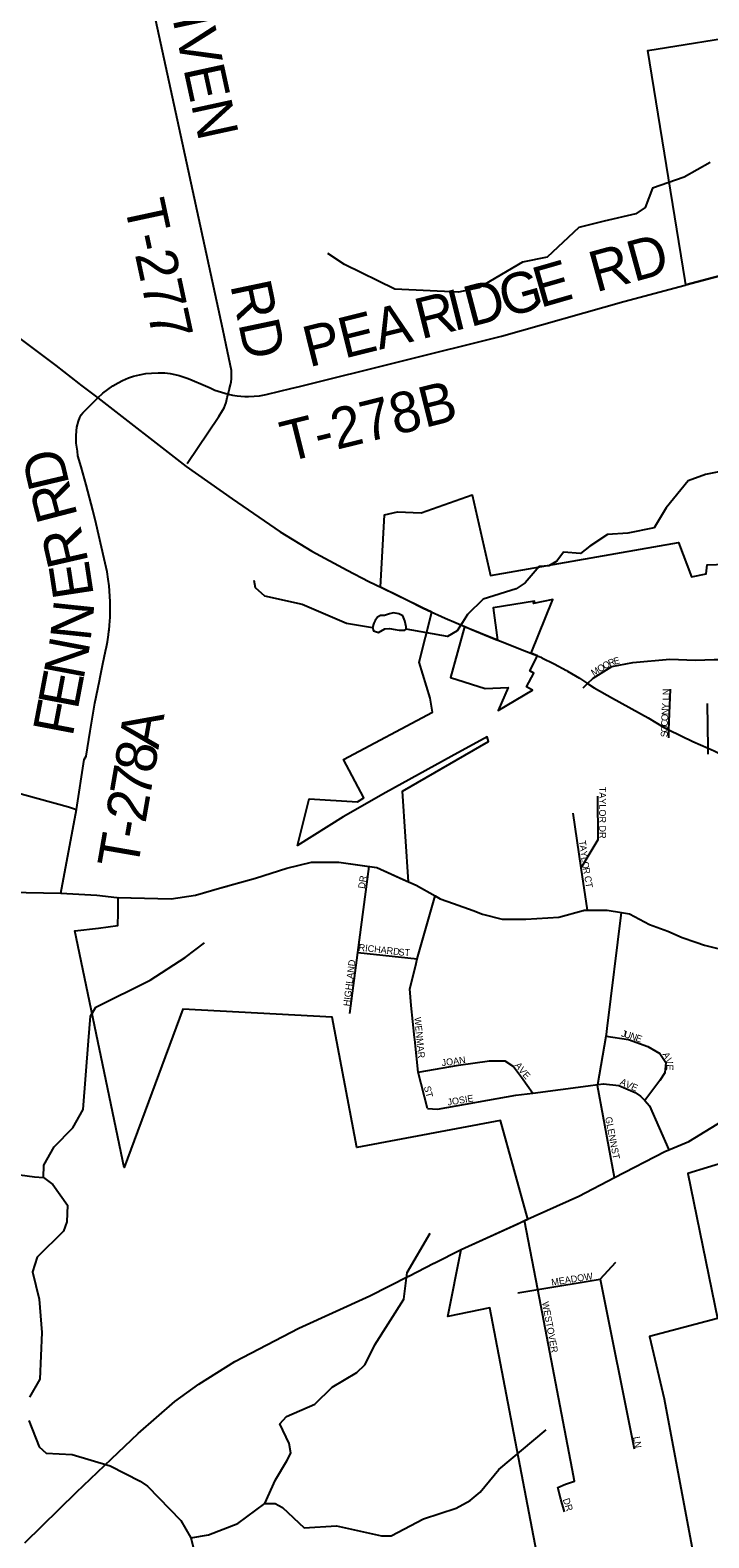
# Model space of a CAD drawing. Extents: x 1525783 to 1900577, y 218250 to 627376.
# Drawn here: x 1644767 to 1649774, y 435875 to 446999 of the extents above; entities that cross this region are included whole.
import ezdxf

# ---------------------------------------------------------------- set-up
doc = ezdxf.new("R2010")
doc.units = 0
for name, color, linetype in [('GM_X_City_Street', 7, 'Continuous'), ('GM_X_City_Street_Text', 7, 'Continuous'), ('GM_X_Corporation', 7, 'Continuous'), ('GM_X_Minor_Lake', 7, 'Continuous'), ('GM_X_Minor_River', 7, 'Continuous'), ('GM_X_State_Route', 7, 'Continuous'), ('GM_X_Township_Road', 7, 'Continuous'), ('GM_X_Township_Road_Text', 7, 'Continuous'), ('GM_X_US_Route', 7, 'Continuous')]:
    doc.layers.add(name, color=color, linetype=linetype)

msp = doc.modelspace()

# ---------------------------------------------------------------- linework, layer by layer
at = {"layer": 'GM_X_City_Street'}
for points in [[(1648848, 442146), (1648880, 442178), (1648920, 442219), (1649059, 442304), (1649214, 442333), (1649487, 442358), (1649676, 442351), (1649813, 442355), (1649921, 442356), (1649991, 442362), (1650072, 442365), (1650170, 442372), (1650267, 442399), (1650406, 442466), (1650492, 442502), (1650569, 442519), (1650637, 442510), (1650751, 442483), (1650873, 442454), (1651002, 442441)], [(1649478, 441778), (1649480, 441837), (1649491, 442137)], [(1649770, 441658), (1649769, 441701), (1649764, 442032)], [(1648833, 440819), (1648957, 441028), (1648954, 441347)], [(1648880, 440506), (1648833, 440819), (1648773, 441223)], [(1647125, 439744), (1647184, 440195), (1647267, 440829)], [(1647614, 440112), (1647623, 440147), (1647756, 440612)], [(1649024, 439633), (1649024, 439634), (1649129, 440489)], [(1647184, 440195), (1647623, 440147)], [(1647605, 439553), (1647603, 439567), (1647577, 439802), (1647568, 439925), (1647614, 440111), (1647614, 440112)], [(1647699, 439044), (1647629, 439310), (1647605, 439553), (1647605, 439553)], [(1649078, 438534), (1648953, 439212), (1648954, 439219), (1649016, 439576), (1649019, 439588), (1649024, 439633)], [(1649016, 439576), (1649181, 439551), (1649323, 439501), (1649413, 439448), (1649456, 439382), (1649450, 439307), (1649413, 439249), (1649301, 439102)], [(1647629, 439310), (1647927, 439362), (1648156, 439394), (1648270, 439395), (1648332, 439354), (1648392, 439273), (1648475, 439157)], [(1647699, 439044), (1647771, 439038), (1648350, 439141), (1648475, 439157), (1648885, 439210), (1648954, 439219), (1648997, 439225), (1649110, 439212), (1649230, 439161), (1649271, 439134), (1649301, 439102), (1649337, 439063), (1649480, 438738)], [(1648710, 436068), (1648683, 436161), (1648659, 436246), (1648716, 436272), (1648784, 436294), (1648765, 436385), (1648512, 437708), (1648414, 438216)], [(1648972, 437784), (1649088, 437908)], [(1648365, 437683), (1648512, 437708), (1648972, 437784), (1649222, 436531)]]:
    msp.add_lwpolyline(points, dxfattribs=at)
at = {"layer": 'GM_X_Corporation'}
for points in [[(1650179, 445272), (1649605, 445120), (1649599, 445152), (1649324, 446850), (1650090, 446973)], [(1648549, 435531), (1648159, 437572), (1647849, 437507), (1647947, 438003), (1648438, 438226), (1648238, 438954), (1647176, 438755), (1646996, 439716), (1645894, 439776), (1645460, 438608), (1645095, 440355), (1645272, 440374), (1645414, 440394), (1645415, 440486), (1645417, 440600), (1645611, 440594), (1645808, 440590), (1645987, 440618), (1646164, 440668), (1646429, 440742), (1646661, 440817), (1646842, 440861), (1647045, 440861), (1647325, 440820), (1647558, 440715), (1647513, 441385), (1648149, 441752), (1648139, 441786), (1647872, 441641), (1647391, 441375), (1647075, 441196), (1646740, 440983), (1646826, 441329), (1647182, 441305), (1647229, 441336), (1647079, 441618), (1647734, 441967), (1647719, 442070), (1647638, 442336), (1647731, 442705), (1647661, 442737), (1647351, 442890), (1647380, 443424), (1647477, 443445), (1647652, 443439), (1648029, 443572), (1648163, 442975), (1649550, 443218), (1649647, 442965), (1649754, 442989), (1649763, 443055), (1650513, 443081)], [(1651236, 435730), (1651422, 436242), (1651277, 436352), (1650396, 436033), (1650453, 436540), (1650372, 436524), (1650643, 438043), (1650398, 438094), (1650483, 438575), (1650353, 438585), (1650162, 438452), (1650161, 438394), (1649969, 438373), (1649910, 438652), (1649619, 438563), (1649837, 437494), (1649337, 437360), (1649445, 436900), (1649655, 435772)]]:
    msp.add_lwpolyline(points, dxfattribs=at)
msp.add_lwpolyline([(1647972, 442598), (1647868, 442222), (1648125, 442143), (1648294, 442150), (1648219, 441979), (1648473, 442129), (1648428, 442153), (1648482, 442256), (1648453, 442272), (1648511, 442382), (1648462, 442403), (1648622, 442798), (1648481, 442770), (1648488, 442786), (1648183, 442737), (1648216, 442499)], close=True, dxfattribs=at)
at = {"layer": 'GM_X_Minor_Lake'}
for points in [[(1647541, 442597), (1647531, 442641), (1647516, 442678), (1647488, 442694), (1647448, 442699), (1647418, 442693), (1647380, 442680), (1647352, 442680), (1647330, 442668), (1647312, 442644), (1647303, 442624), (1647293, 442593), (1647299, 442568), (1647336, 442556), (1647383, 442581), (1647417, 442585), (1647460, 442576), (1647490, 442572)], [(1647490, 442572), (1647532, 442573), (1647540, 442580), (1647541, 442597)]]:
    msp.add_lwpolyline(points, dxfattribs=at)
at = {"layer": 'GM_X_Minor_River'}
for points in [[(1649784, 446022), (1649593, 445915), (1649358, 445834), (1649304, 445690), (1649236, 445645), (1649003, 445590), (1648815, 445544), (1648581, 445325), (1648400, 445287), (1648076, 445097), (1647928, 445067), (1647457, 445088), (1647086, 445271), (1646963, 445352)], [(1650271, 443823), (1649750, 443720)], [(1649750, 443720), (1649622, 443673), (1649460, 443475), (1649370, 443328), (1649176, 443287), (1649026, 443279), (1648897, 443192), (1648826, 443139), (1648702, 443147), (1648653, 443081), (1648593, 443048), (1648523, 443043), (1648420, 442922), (1648353, 442877), (1648109, 442800), (1647993, 442689), (1647957, 442630), (1647916, 442568), (1647845, 442525), (1647540, 442580)], [(1646418, 442940), (1646428, 442888), (1646495, 442825), (1646774, 442764), (1647100, 442623), (1647293, 442593)], [(1644866, 438534), (1644867, 438626), (1644943, 438761), (1645082, 438901), (1645158, 439036), (1645196, 439542), (1645213, 439724), (1645251, 439790), (1645651, 439991), (1645911, 440156), (1646052, 440266)], [(1644599, 438565), (1644798, 438538), (1644866, 438534), (1644935, 438483), (1645041, 438329), (1645037, 438207), (1645013, 438139), (1644818, 437947), (1644785, 437838), (1644832, 437637), (1644853, 437390), (1644839, 437046), (1644761, 436913)], [(1645951, 435876), (1646083, 435897), (1646299, 435980), (1646499, 436128), (1646577, 436303), (1646661, 436444), (1646690, 436499), (1646677, 436570), (1646610, 436717), (1646657, 436770), (1646868, 436861), (1646995, 436986), (1647177, 437096), (1647235, 437151), (1647272, 437223), (1647309, 437298), (1647523, 437636), (1647549, 437832), (1647717, 438124)], [(1644757, 436741), (1644833, 436546), (1644884, 436501), (1645076, 436491), (1645358, 436407), (1645578, 436294), (1645632, 436257), (1645878, 436004), (1645951, 435876), (1645991, 435720)], [(1646499, 436128), (1646575, 436129), (1646629, 436100), (1646788, 435948), (1647026, 435964), (1647359, 435890), (1647431, 435889), (1647668, 436016), (1647909, 436095), (1648014, 436150), (1648086, 436211), (1648224, 436379), (1648573, 436671)]]:
    msp.add_lwpolyline(points, dxfattribs=at)
at = {"layer": 'GM_X_State_Route'}
for points in [[(1644356, 444973), (1644956, 444524), (1645126, 444392)], [(1645126, 444392), (1645137, 444383), (1645265, 444286), (1645918, 443781), (1646258, 443542), (1646612, 443297), (1646846, 443156), (1647106, 443015), (1647266, 442931), (1647363, 442884)], [(1647363, 442884), (1647460, 442837), (1647555, 442790)], [(1647555, 442790), (1647661, 442737), (1647698, 442720)], [(1647698, 442720), (1647828, 442660), (1647990, 442591)], [(1647990, 442591), (1648017, 442579), (1648191, 442509), (1648237, 442491)], [(1648237, 442491), (1648430, 442416), (1648485, 442393)], [(1648485, 442393), (1648534, 442373)], [(1648534, 442373), (1648543, 442369), (1648634, 442325), (1648723, 442275)], [(1648723, 442275), (1648731, 442271), (1648820, 442217), (1648880, 442178), (1648927, 442148), (1649064, 442071), (1649326, 441925), (1649440, 441857), (1649480, 441837), (1649657, 441751), (1649769, 441701), (1649813, 441681), (1650094, 441542), (1650326, 441408), (1650627, 441185), (1650804, 441043), (1650874, 440948), (1650905, 440836), (1650918, 440582), (1650925, 440460), (1650958, 440198)], [(1648370, 438195), (1648414, 438216), (1648814, 438397), (1649078, 438534), (1649450, 438726), (1649480, 438738), (1649626, 438800), (1650122, 439102), (1650550, 439339), (1650586, 439346), (1650860, 439300), (1650867, 439299), (1650884, 439296)], [(1647748, 437902), (1647947, 438003), (1648364, 438193), (1648370, 438195)], [(1647560, 437806), (1647746, 437901), (1647748, 437902)], [(1645367, 436458), (1645564, 436645), (1645834, 436880), (1646011, 437010), (1646277, 437175), (1646748, 437423), (1647272, 437660), (1647558, 437805), (1647560, 437806)], [(1644727, 435838), (1645108, 436212), (1645367, 436458)]]:
    msp.add_lwpolyline(points, dxfattribs=at)
at = {"layer": 'GM_X_Township_Road'}
for points in [[(1646212, 444675), (1646187, 444793), (1645879, 446221), (1645619, 447413)], [(1649600, 445118), (1649605, 445120), (1650179, 445272), (1650314, 445305)], [(1646227, 444314), (1646259, 444307), (1646294, 444302), (1646322, 444298), (1646350, 444297), (1646378, 444296), (1646420, 444298), (1646458, 444301), (1646509, 444312), (1646609, 444336), (1646691, 444355), (1646753, 444369), (1648244, 444742), (1649146, 444998), (1649600, 445118)], [(1646227, 444314), (1646235, 444345), (1646244, 444382), (1646250, 444404), (1646252, 444427), (1646253, 444448), (1646253, 444469), (1646252, 444489), (1646212, 444675)], [(1645265, 444286), (1645304, 444320), (1645339, 444349), (1645376, 444375), (1645415, 444398), (1645449, 444415), (1645492, 444433), (1645530, 444446), (1645573, 444457), (1645619, 444465), (1645661, 444469), (1645711, 444472), (1645760, 444470), (1645799, 444466), (1645834, 444459), (1645867, 444451), (1645902, 444440), (1645932, 444430), (1645961, 444417), (1646042, 444382), (1646094, 444360), (1646130, 444344), (1646155, 444335), (1646227, 444314)], [(1645925, 443801), (1646158, 444149), (1646186, 444194), (1646198, 444214), (1646205, 444232), (1646212, 444252), (1646221, 444288), (1646227, 444314)], [(1634299, 444246), (1635290, 444066), (1636481, 443645), (1636563, 443625), (1636691, 443627), (1636860, 443647), (1637003, 443669), (1637237, 443646), (1638832, 443240), (1639415, 443089), (1639540, 443015), (1639687, 442921), (1639830, 442847), (1639927, 442816), (1641236, 442434), (1641684, 442299), (1641855, 442260), (1643086, 441808), (1645050, 441269), (1645109, 441250)], [(1645348, 442564), (1645349, 442572), (1645352, 442609), (1645357, 442669), (1645358, 442728), (1645357, 442783), (1645349, 442899), (1645342, 442949), (1645334, 443002), (1645313, 443098), (1645254, 443357), (1645230, 443458), (1645181, 443645), (1645142, 443778), (1645119, 443859), (1645115, 443893), (1645107, 443953), (1645105, 444007), (1645108, 444042), (1645112, 444070), (1645124, 444115), (1645134, 444142), (1645144, 444160), (1645155, 444177), (1645265, 444286)], [(1645277, 442199), (1645283, 442226), (1645303, 442323), (1645323, 442418), (1645330, 442449), (1645336, 442486), (1645344, 442538), (1645348, 442564)], [(1644994, 440632), (1645109, 441250), (1645166, 441619), (1645181, 441643), (1645210, 441826), (1645243, 442034), (1645277, 442199)]]:
    msp.add_lwpolyline(points, dxfattribs=at)
at = {"layer": 'GM_X_US_Route'}
for points in [[(1646221, 440684), (1646224, 440685), (1646429, 440742), (1646661, 440817), (1646842, 440861), (1647045, 440861), (1647267, 440829), (1647325, 440820), (1647518, 440733)], [(1643192, 440667), (1644994, 440632)], [(1646022, 440628), (1646022, 440628), (1646164, 440668), (1646221, 440684)], [(1647518, 440733), (1647520, 440732), (1647615, 440690), (1647756, 440612), (1647793, 440591), (1647890, 440556), (1648036, 440503), (1648104, 440478), (1648249, 440441), (1648424, 440439), (1648667, 440454), (1648847, 440504)], [(1644994, 440632), (1645258, 440618), (1645405, 440600), (1645406, 440600)], [(1645406, 440600), (1645611, 440594), (1645808, 440590), (1645987, 440618), (1646022, 440628)], [(1648847, 440504), (1648849, 440504), (1648854, 440506), (1648880, 440506), (1649025, 440506), (1649129, 440489), (1649188, 440480), (1649337, 440400), (1649472, 440351), (1649578, 440305), (1649679, 440269), (1649679, 440269)], [(1649679, 440269), (1649741, 440247), (1649942, 440200), (1650278, 440165), (1650693, 440161), (1650958, 440198), (1651038, 440207), (1651061, 440210)]]:
    msp.add_lwpolyline(points, dxfattribs=at)

# ---------------------------------------------------------------- texts
at = {"layer": 'GM_X_City_Street_Text'}
for s, rotation, p in [('O', 32.3499, (1648970, 442259)), ('O', 28.842, (1649006, 442282)), ('R', 21.8264, (1649043, 442303)), ('E', 14.8107, (1649078, 442317)), ('M', 32.3499, (1648925, 442231)), ('LN', 90, (1649483, 442055)), ('N', 87.5103, (1649475, 441945)), ('Y', 87.5158, (1649477, 441989)), ('O', 88.5684, (1649470, 441818)), ('C', 87.5706, (1649471, 441861)), ('O', 87.5076, (1649473, 441901)), ('S', 89.9044, (1649470, 441783)), ('TAYLOR DR', 270, (1648965, 441417)), ('T', 277.6163, (1648816, 441018)), ('A', 277.6077, (1648820, 440983)), ('Y', 277.6077, (1648826, 440940)), ('L', 277.612, (1648832, 440896)), ('DR', 81.0271, (1647235, 440662)), ('O', 278.1421, (1648837, 440861)), ('R', 279.9217, (1648843, 440816)), ('CT', 279.4623, (1648855, 440755)), ('RICHARD', 353.66, (1647188, 440208)), ('ST', 356.4118, (1647483, 440173)), ('HIGHLAND', 82.9708, (1647125, 439795)), ('WENMAR', 275.4404, (1647601, 439715)), ('J', 346.8121, (1649125, 439574)), ('U', 345.2375, (1649146, 439569)), ('N', 340.663, (1649188, 439558)), ('E', 339.7765, (1649229, 439544)), ('JOAN', 8.1305, (1647806, 439354)), ('A', 298.0609, (1649430, 439443)), ('V', 288.1377, (1649450, 439406)), ('A', 308.2468, (1648339, 439360)), ('V', 308.2468, (1648366, 439325)), ('E', 312.3864, (1648396, 439287)), ('E', 267.1308, (1649463, 439369)), ('ST', 284.0363, (1647671, 439202)), ('AVE', 336.036, (1649114, 439222)), ('JOSIE', 9.4633, (1647850, 439064)), ('GLENN', 280.841, (1649009, 438977)), ('ST', 281.3113, (1649053, 438749)), ('MEADOW', 9.0179, (1648616, 437735)), ('WESTOVER', 280.5734, (1648543, 437613)), ('LN', 278.9729, (1649216, 436619)), ('DR', 288.4331, (1648696, 436158))]:
    msp.add_text(s, height=50, rotation=rotation, dxfattribs=at).set_placement(p)
at = {"layer": 'GM_X_Township_Road_Text'}
for s, rotation, p in [('DIVEN', 282.2647, (1645754, 447369)), ('T-277', 282.1336, (1645459, 445717)), ('RD', 15.3415, (1648941, 445064)), ('G', 15.788, (1648275, 444877)), ('E', 16.0625, (1648530, 444949)), ('RD', 281.8886, (1646242, 445119)), ('D', 14.7452, (1648014, 444808)), ('R', 14.0386, (1647651, 444718)), ('I', 14.093, (1647891, 444777)), ('PEA', 13.9488, (1646824, 444511)), ('T-278B', 13.9822, (1646660, 443811)), ('D', 103.3135, (1645058, 443651)), ('R', 104.6187, (1645119, 443415)), ('R', 102.9007, (1645199, 443075)), ('E', 98.6523, (1645237, 442830)), ('N', 84.0365, (1645212, 442486)), ('N', 79.2273, (1645159, 442199)), ('E', 79.2137, (1645117, 441979)), ('F', 79.2151, (1645079, 441780)), ('A', 79.9526, (1645712, 441688)), ('8', 80.1073, (1645680, 441506)), ('7', 80.1262, (1645648, 441324)), ('2', 80.1331, (1645617, 441142)), ('-', 80.127, (1645595, 441021)), ('T', 80.1304, (1645557, 440800))]:
    msp.add_text(s, height=300, rotation=rotation, dxfattribs=at).set_placement(p)

doc.saveas('drawing.dxf')
